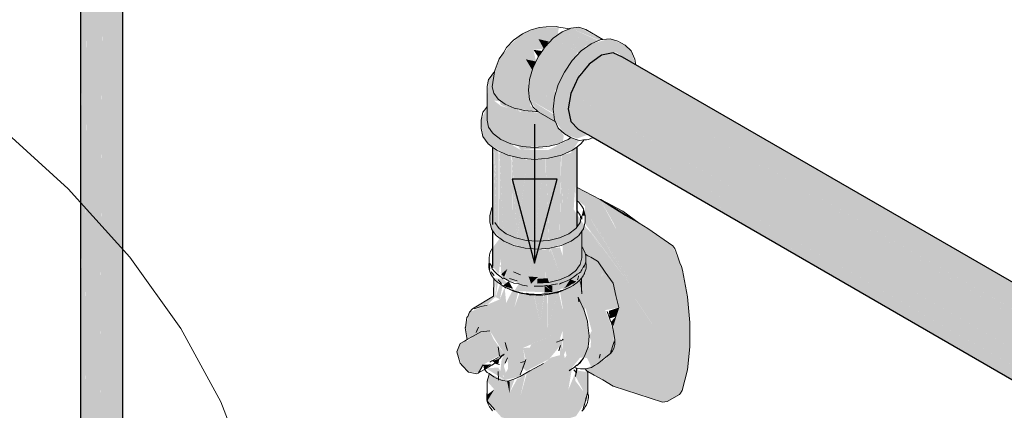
# Model space of a CAD drawing. Header units: millimetres. Extents: x 567 to 934, y -1 to 364.
# Tile 545 of 656: x 741.22 to 742.639, y 68.499 to 69.062. Entities that reach past the tile are written whole.
import ezdxf

# ---------------------------------------------------------------- set-up
doc = ezdxf.new("R2010")
doc.units = ezdxf.units.MM
doc.header["$MEASUREMENT"] = 0
doc.linetypes.add('NULL', pattern=[0])
for name, color, linetype, lineweight in [('AF-Condutos', 140, 'Continuous', 25), ('AF-Conexões', 152, 'Continuous', 18), ('AF-Registro', 253, 'Continuous', 18), ('AF-Sentido conduto', 140, 'Continuous', 30), ('ARQ-ESQUAD', 7, 'Continuous', 25), ('Textos', 7, 'Continuous', 9)]:
    doc.layers.add(name, color=color, linetype=linetype, lineweight=lineweight)
doc.styles.add('Arial', font='arial.ttf')

msp = doc.modelspace()

# ---------------------------------------------------------------- hatches: boundary and pattern name
at = {"layer": 'AF-Condutos', "linetype": 'Continuous'}
for points in [[(741.3575, 68.0229), (741.3655, 68.0287), (741.3655, 70.2767)], [(741.3688, 70.2838), (741.3655, 68.0287), (741.3688, 68.0358)], [(741.308, 68.0339), (741.3216, 68.0219), (741.3216, 70.2699), (741.3127, 68.0566), (741.3126, 70.275)], [(741.308, 70.2714), (741.308, 68.0339), (741.3125, 70.2692)], [(741.3126, 70.2678), (741.3127, 68.0566), (741.3215, 70.2654)], [(741.3216, 68.0219), (741.3334, 68.0192), (741.3334, 70.2672)], [(741.3216, 70.2645), (741.3216, 68.0219), (741.3334, 70.2628)], [(741.3334, 68.0192), (741.3462, 68.0196), (741.3462, 70.2676)], [(741.3461, 70.2626), (741.3334, 70.2636), (741.3334, 68.0192)], [(741.3462, 68.0196), (741.3575, 68.0229), (741.3575, 70.2709)], [(741.3462, 70.2637), (741.3462, 68.0196), (741.3575, 70.2646)], [(741.3655, 70.2679), (741.3575, 70.266), (741.3575, 68.0229)], [(741.3655, 68.0287), (741.3688, 70.2709), (741.3655, 70.2695)], [(742.1079, 68.9971), (742.0759, 69.0141), (742.0588, 69.0106), (742.0409, 68.9981), (742.0253, 68.9787), (742.0147, 68.9558), (742.0824, 68.9158), (743.8183, 67.9145), (742.1193, 68.9229), (743.8289, 67.9374), (742.126, 68.9476), (743.8445, 67.9568), (742.1437, 68.9605), (743.8624, 67.9693), (742.1082, 68.9952), (743.8632, 67.9822)], [(742.0893, 69.0079), (743.8632, 67.9822), (743.8647, 67.9829)], [(742.1082, 68.9952), (742.1543, 68.9682), (743.8632, 67.9822)], [(743.8501, 67.9764), (742.1437, 68.9605), (743.8343, 67.9628)], [(743.8619, 67.9829), (742.1543, 68.9682), (743.85, 67.9766)], [(742.0147, 68.9151), (743.8183, 67.8738), (742.0667, 68.9006), (743.8146, 67.892), (742.0147, 68.9558), (742.011, 68.9333)], [(743.835, 67.9622), (742.126, 68.9476), (743.8212, 67.942)], [(742.0147, 68.9151), (743.8043, 67.8773), (743.8037, 67.8822)], [(742.0253, 68.9044), (743.8043, 67.8773), (743.8043, 67.8773), (742.0147, 68.9151)], [(743.8038, 67.8983), (743.8101, 67.9192), (742.0824, 68.9158)], [(742.1193, 68.9229), (743.8098, 67.9195), (743.8211, 67.9419)], [(743.803, 67.8827), (743.8046, 67.8977), (742.0667, 68.9006)], [(742.0234, 68.7633), (742.0236, 68.8787), (742.0179, 68.8744), (742.017, 68.8892), (742.006, 68.7492), (742.0167, 68.7572), (742.021, 68.8215)], [(741.902, 68.7742), (741.9046, 68.7585), (741.9066, 68.7984), (741.9024, 68.8779)], [(741.9066, 68.7984), (741.9079, 68.8225), (741.903, 68.8775)], [(741.9079, 68.8225), (741.9104, 68.8719), (741.9037, 68.8769)], [(741.9052, 68.7698), (741.9108, 68.7484), (741.9104, 68.8727)], [(741.9174, 68.7566), (741.9281, 68.8649), (741.9118, 68.8721)], [(741.902, 68.7333), (741.902, 68.7069), (741.9106, 68.6956), (741.9136, 68.7184), (741.9143, 68.6923), (741.9278, 68.6852), (741.9529, 68.6809), (741.9529, 68.7317), (741.9308, 68.737), (741.9291, 68.8633), (741.9281, 68.8657), (741.9174, 68.7566), (741.9118, 68.8696), (741.9111, 68.7615), (741.9125, 68.7471)], [(741.9357, 68.7351), (741.9372, 68.7465), (741.9297, 68.8632), (741.9306, 68.7494)], [(741.9372, 68.747), (741.9516, 68.8601), (741.9298, 68.8653)], [(741.9529, 68.7323), (741.9529, 68.8615), (741.9518, 68.8615), (741.9373, 68.747)], [(741.9529, 68.678), (741.9771, 68.8618), (741.953, 68.86)], [(741.9783, 68.7417), (741.9783, 68.8619), (741.9771, 68.8618), (741.9615, 68.743)], [(741.9783, 68.7435), (741.9829, 68.7438), (741.9787, 68.8613)], [(741.9787, 68.8613), (741.9831, 68.7439), (741.9859, 68.7445), (741.9997, 68.8664)], [(741.9997, 68.8664), (741.9859, 68.7445), (741.9939, 68.7465), (742.0004, 68.8665)], [(742.0004, 68.8665), (741.9939, 68.7465), (741.9985, 68.7476)], [(742.0008, 68.8666), (741.9986, 68.7476), (742.001, 68.7487)], [(742.0056, 68.7507), (742.0121, 68.8261), (742.0014, 68.8668), (742.001, 68.8318)], [(742.0121, 68.8261), (742.0155, 68.8702), (742.0014, 68.8668)], [(742.001, 68.8318), (742.001, 68.7487), (742.005, 68.7504)], [(742.0218, 68.761), (742.0201, 68.7917), (742.019, 68.7589)], [(741.97, 68.6823), (741.9783, 68.6791), (741.9783, 68.7304), (741.96, 68.7318), (741.9534, 68.6811)], [(741.9787, 68.683), (741.9845, 68.7327), (741.9795, 68.7323)], [(741.9985, 68.687), (741.9911, 68.6943), (741.9841, 68.7292), (741.9789, 68.683)]]:
    msp.add_hatch(color=151, dxfattribs=at).paths.add_polyline_path(points)
at = {"layer": 'AF-Conexões', "linetype": 'Continuous'}
for points in [[(741.9048, 68.9875), (741.9014, 68.9653), (741.91, 68.9475), (741.9329, 68.9346), (741.9641, 68.9297), (741.9561, 68.9386), (741.9589, 68.9687), (741.9523, 68.9698), (741.9591, 68.9894), (741.9498, 69.0048), (741.9645, 69.0017), (741.9608, 69.0185), (741.9758, 69.0201), (741.968, 69.034), (741.9828, 69.0305), (741.9959, 69.0401), (741.9973, 69.051), (741.9688, 69.0508), (741.9449, 69.0416), (741.927, 69.0253), (741.9114, 69.0054)], [(742.0279, 69.015), (742.002, 69.0445), (741.9894, 69.0353), (742.0267, 69.0138)], [(742.0145, 69.0498), (742.002, 69.0445), (742.0474, 69.0288), (742.0545, 69.0318)], [(742.0368, 69.0244), (742.002, 69.0445), (742.0276, 69.0154)], [(742.0464, 69.0291), (742.002, 69.0445), (742.0369, 69.0243)], [(742.0573, 69.033), (742.0262, 69.051), (742.0145, 69.0498), (742.0555, 69.0322)], [(742.059, 69.0337), (742.0262, 69.051), (742.057, 69.0332)], [(742.061, 69.0336), (742.0363, 69.0479), (742.0262, 69.051)], [(742.0164, 69.0027), (741.9894, 69.0353), (741.9677, 69.0083), (742.0053, 68.9865)], [(741.9829, 69.0305), (741.968, 69.034), (741.9755, 69.0206)], [(742.1079, 68.9971), (742.1015, 69.0171), (742.0928, 69.0251), (742.0712, 69.0346), (742.0439, 69.0273), (742.0298, 69.017), (742.0166, 69.0031), (742.0053, 68.9865), (741.9966, 68.9685), (741.9912, 68.9502), (741.9893, 68.9328), (741.9912, 68.9175), (742.0053, 68.8975), (742.0236, 68.8907), (742.0393, 68.8963), (742.016, 68.9138), (742.007, 68.9625), (742.0124, 68.9507), (742.0284, 68.9855), (742.0573, 69.0103), (742.08, 69.0149)], [(742.0247, 69.0149), (741.9894, 69.0353), (742.0163, 69.0028)], [(741.9677, 69.0083), (741.9735, 69.0168), (741.9608, 69.0185)], [(741.9588, 68.9899), (741.9645, 69.0017), (741.9498, 69.0048)], [(742.0053, 68.9865), (741.9677, 69.0083), (741.96, 68.9922), (741.9976, 68.9705)], [(741.9031, 68.9855), (741.8962, 68.9759), (741.9031, 68.9459)], [(741.993, 68.9562), (741.96, 68.9922), (741.9551, 68.9759), (741.9924, 68.9544)], [(741.9915, 68.9578), (741.9976, 68.9705), (741.96, 68.9922)], [(741.8939, 68.9358), (741.8853, 68.9173), (741.8879, 68.8937), (741.8956, 68.883), (741.9239, 68.8667), (741.9425, 68.8622), (741.9625, 68.8607), (741.9824, 68.8622), (742.001, 68.8667), (742.017, 68.8738), (742.0268, 68.888), (742.0158, 68.8914), (741.9824, 68.8742), (741.9425, 68.8742), (741.9247, 68.8845), (741.9447, 68.879), (741.9802, 68.879), (742.0031, 68.8858), (742.0046, 68.8949), (741.9924, 68.9148), (741.9717, 68.9268), (741.9409, 68.9327), (741.9435, 68.9291), (741.914, 68.9377), (741.9036, 68.9455), (741.9125, 68.9442), (741.8962, 68.9759)], [(741.9902, 68.9413), (741.9551, 68.9759), (741.9535, 68.9605), (741.99, 68.9394)], [(741.9889, 68.9426), (741.9924, 68.9544), (741.9551, 68.9759)], [(741.989, 68.9297), (741.99, 68.9394), (741.9535, 68.9605)], [(741.9898, 68.929), (741.9535, 68.9605), (741.9551, 68.9469), (741.9901, 68.9268)], [(742.007, 68.9625), (742.0114, 68.9359), (742.0135, 68.9483)], [(741.9121, 68.946), (741.9136, 68.9392), (741.9313, 68.9319), (741.9426, 68.9304)], [(741.9924, 68.9149), (741.9902, 68.9253), (741.9551, 68.9469), (741.9669, 68.9298)], [(741.9379, 68.8807), (741.9425, 68.8742), (741.9804, 68.8763)]]:
    msp.add_hatch(color=161, dxfattribs=at).paths.add_polyline_path(points)
at = {"layer": 'AF-Registro', "linetype": 'Continuous'}
for points in [[(742.0568, 68.803), (742.0236, 68.8201), (742.0236, 68.8025), (742.0352, 68.7931), (742.0347, 68.7685), (742.104, 68.6747), (742.0431, 68.7749), (742.1268, 68.6587), (742.0814, 68.7576)], [(742.0654, 68.5734), (742.1679, 68.5691), (742.0029, 68.8117), (742.0031, 68.5761), (742.0611, 68.7012), (742.0667, 68.6681), (742.0747, 68.6852), (742.0839, 68.6475), (742.0755, 68.6217), (742.0777, 68.6027)], [(742.0757, 68.5341), (742.1467, 68.5106), (742.1537, 68.5116), (742.1711, 68.5217), (742.1753, 68.5274), (742.1826, 68.5575), (742.1862, 68.5904), (742.1863, 68.6257), (742.1829, 68.6628), (742.1758, 68.7012), (742.1615, 68.7359), (742.1256, 68.761), (742.0933, 68.7797), (742.0568, 68.803), (742.0758, 68.7696), (742.1679, 68.5691)], [(742.1132, 68.7687), (742.0896, 68.7862), (742.0581, 68.8029)], [(741.9004, 68.7896), (741.898, 68.7794), (741.9004, 68.7606), (741.9181, 68.7429), (741.9489, 68.7326), (741.9844, 68.7326), (742.0151, 68.7429), (742.0131, 68.7493), (742.0236, 68.7493), (742.0305, 68.77), (742.0117, 68.7534), (741.9831, 68.7439), (741.9501, 68.7439), (741.9216, 68.7534), (741.9051, 68.7699)], [(742.0303, 68.7794), (742.0352, 68.7794), (742.0329, 68.7896)], [(742.0399, 68.7608), (742.1679, 68.5691), (742.147, 68.6148), (742.0432, 68.7751), (742.104, 68.6747)], [(742.0432, 68.775), (742.147, 68.6148), (742.0495, 68.7664)], [(742.0352, 68.7642), (742.1679, 68.5691), (742.044, 68.7545)], [(742.147, 68.6148), (742.1268, 68.6587), (742.0493, 68.7668)], [(742.0281, 68.7093), (742.0281, 68.7527), (742.0151, 68.7429), (742.0117, 68.7157), (742.0171, 68.7065), (742.0117, 68.6928)], [(741.9831, 68.6833), (741.9831, 68.6924), (741.9686, 68.7314)], [(741.9831, 68.6924), (741.9831, 68.73), (741.9689, 68.7315)], [(741.9831, 68.6833), (741.9985, 68.687), (741.985, 68.7327)], [(741.9985, 68.687), (741.9985, 68.6976), (741.985, 68.7328)], [(741.9985, 68.6976), (741.9985, 68.7337), (741.9854, 68.7329)], [(742.0117, 68.6928), (741.9985, 68.736), (741.9985, 68.687)], [(742.0117, 68.6928), (742.0117, 68.7067), (742.0025, 68.7373)], [(742.0031, 68.7371), (742.0117, 68.7084), (742.0117, 68.7378)], [(742.0045, 68.6896), (741.959, 68.6815), (741.9543, 68.6896), (741.9372, 68.6855), (741.9261, 68.6888), (741.9387, 68.6939), (741.9185, 68.691), (741.9042, 68.7073), (741.9215, 68.7053), (741.902, 68.7118), (741.9003, 68.706), (741.9397, 68.6812), (741.9335, 68.6717), (741.917, 68.6884), (741.9036, 68.6894), (741.9342, 68.6709), (741.9909, 68.6687), (742.03, 68.6897), (741.9878, 68.6799), (741.9878, 68.6705), (741.9768, 68.6782), (742.0029, 68.6834), (742.0331, 68.7062)], [(741.9231, 68.7028), (741.9146, 68.6954), (741.9185, 68.691)], [(742.0532, 68.7139), (742.0395, 68.7023), (742.0301, 68.6809), (742.0643, 68.6981)], [(741.884, 68.6483), (741.9063, 68.6622), (741.9041, 68.6886), (741.9034, 68.6634), (741.873, 68.6452)], [(741.932, 68.6988), (741.9185, 68.691), (741.9421, 68.6943)], [(741.942, 68.6726), (741.9884, 68.6678), (742.0091, 68.6965)], [(741.9573, 68.6814), (741.9666, 68.6906), (741.954, 68.6915)], [(741.9666, 68.6885), (741.9666, 68.6821), (741.9831, 68.6833), (741.9813, 68.6894)], [(742.0139, 68.6879), (742.0062, 68.6759), (742.0216, 68.6848)], [(742.0304, 68.6667), (742.0643, 68.6981), (742.0294, 68.6794)], [(742.0327, 68.6675), (742.0755, 68.6823), (742.0643, 68.6981)], [(742.0399, 68.5169), (742.021, 68.5417), (742.0216, 68.5542), (742.0112, 68.529), (742.0142, 68.5577), (742.0394, 68.5892), (742.0412, 68.6064), (742.0386, 68.6277), (742.0252, 68.6623), (742.0252, 68.6846), (742.0211, 68.6618), (742.0134, 68.6766), (742.0101, 68.675), (742.0095, 68.6495), (742.0029, 68.6714), (742.0046, 68.6363), (741.9972, 68.6694), (741.9956, 68.6684), (741.981, 68.6162), (741.981, 68.6661), (741.9762, 68.6654), (741.9704, 68.6239), (741.9616, 68.6651), (741.9486, 68.6667), (741.9459, 68.6394), (741.9409, 68.6683), (741.9332, 68.647), (741.9305, 68.6714), (741.9215, 68.6538), (741.9193, 68.6759), (741.9124, 68.659), (741.8687, 68.6405), (741.8627, 68.6184), (741.8655, 68.6011), (741.898, 68.6137), (741.9187, 68.58), (741.9149, 68.5717), (741.9124, 68.5499), (741.9225, 68.5483), (741.9181, 68.5628), (741.9235, 68.5747), (741.9243, 68.5592), (741.9174, 68.547), (741.9101, 68.5608), (741.8925, 68.5594), (741.9194, 68.5427), (741.9417, 68.548), (741.9489, 68.5694), (741.9457, 68.5889), (741.9897, 68.6081), (741.9981, 68.6), (742.0038, 68.6164), (742.0036, 68.6008), (742.0085, 68.578), (742.006, 68.5744), (742.0016, 68.5914), (742.0024, 68.6004), (741.9897, 68.6081), (741.9498, 68.5721), (741.9997, 68.5925), (741.9989, 68.5785), (741.9865, 68.5753), (741.9751, 68.5166), (741.9751, 68.5667), (741.9514, 68.5534), (741.942, 68.5196), (741.9387, 68.5467), (741.9263, 68.5242), (741.9227, 68.5413), (741.8971, 68.5519), (741.8941, 68.5409), (741.9044, 68.5292), (741.8941, 68.5123), (741.9147, 68.489), (741.9732, 68.476), (742.022, 68.4905)], [(741.906, 68.6861), (741.9063, 68.6622), (741.9096, 68.6831)], [(741.9063, 68.6622), (741.9124, 68.659), (741.9126, 68.6811)], [(741.9126, 68.681), (741.9124, 68.659), (741.9162, 68.6785)], [(741.917, 68.6789), (741.9308, 68.6749), (741.9252, 68.6851)], [(741.9771, 68.6783), (741.9771, 68.6695), (741.9878, 68.6705)], [(741.9878, 68.6786), (741.9788, 68.6783), (741.9878, 68.6705)], [(742.0095, 68.6495), (742.0062, 68.6731), (742.0029, 68.6714)], [(742.0095, 68.6746), (742.0062, 68.6731), (742.0095, 68.6495)], [(742.0744, 68.584), (742.0767, 68.5883), (742.076, 68.6127), (742.0644, 68.6435), (742.0797, 68.6647), (742.0755, 68.6823), (742.0304, 68.6667), (742.0448, 68.6136), (742.0412, 68.6064), (742.05, 68.581), (742.0386, 68.5846), (742.0353, 68.5797), (742.0446, 68.5609)], [(741.8846, 68.6486), (741.8959, 68.6526), (741.9034, 68.6604)], [(741.9305, 68.6712), (741.9332, 68.647), (741.9357, 68.6691)], [(741.9357, 68.6695), (741.9332, 68.647), (741.9387, 68.6686)], [(741.941, 68.6678), (741.9459, 68.6394), (741.9486, 68.6665)], [(741.9665, 68.6647), (741.9619, 68.6653), (741.9704, 68.6239)], [(741.9704, 68.6239), (741.9757, 68.6634), (741.9665, 68.6649)], [(741.9955, 68.6683), (741.9817, 68.6662), (741.981, 68.6162)], [(742.0026, 68.6713), (741.9991, 68.67), (742.0046, 68.6363)], [(742.084, 68.6471), (742.0797, 68.6647), (742.0644, 68.6435)], [(742.0797, 68.6344), (742.084, 68.6471), (742.0694, 68.6424), (742.0707, 68.6315)], [(742.0744, 68.6212), (742.0797, 68.6344), (742.0725, 68.6265)], [(741.8849, 68.6123), (741.8657, 68.599), (741.9031, 68.6018)], [(741.8849, 68.6123), (741.9031, 68.6018), (741.898, 68.6137)], [(741.9897, 68.6081), (741.9574, 68.5939), (741.9556, 68.5894)], [(741.9556, 68.5894), (741.9699, 68.5902), (741.9897, 68.6081)], [(741.8589, 68.5627), (741.8664, 68.5549), (741.8802, 68.5529), (741.8885, 68.5647), (741.8794, 68.5882), (741.8612, 68.5987), (741.8553, 68.5955), (741.8504, 68.5834)], [(741.9031, 68.5655), (741.9187, 68.58), (741.9031, 68.6018), (741.8612, 68.5987), (741.8794, 68.5882), (741.8885, 68.5647), (741.9099, 68.5773)], [(741.9833, 68.5729), (741.9997, 68.5925), (741.951, 68.5726), (741.9457, 68.5601), (741.9503, 68.5556)], [(741.9699, 68.5902), (741.9457, 68.5889), (741.9471, 68.5832)], [(741.9498, 68.5721), (741.9699, 68.5902), (741.9471, 68.5832)], [(742.0158, 68.5755), (742.0415, 68.5744), (742.0514, 68.5942)], [(742.0426, 68.5833), (742.05, 68.581), (742.0437, 68.5992)], [(741.9751, 68.5166), (741.9865, 68.5753), (741.9751, 68.5667)], [(741.9001, 68.5653), (741.8885, 68.5647), (741.8896, 68.5583)], [(741.91, 68.5654), (741.9116, 68.5734), (741.9008, 68.5702)], [(742.0351, 68.5587), (742.0757, 68.5341), (742.1679, 68.5691), (742.0664, 68.5734)], [(741.939, 68.5441), (741.942, 68.5196), (741.9493, 68.5513)], [(742.0112, 68.529), (742.0161, 68.5588), (742.0142, 68.5575)], [(742.0391, 68.5252), (742.0392, 68.5541), (742.0227, 68.5566), (742.0216, 68.5476), (742.0321, 68.5283), (742.0321, 68.4997)], [(741.9228, 68.5409), (741.9263, 68.5242), (741.9263, 68.5409)], [(741.9263, 68.5413), (741.9263, 68.5242), (741.9338, 68.5444)], [(741.8941, 68.5215), (741.8941, 68.5123), (741.9044, 68.5292)]]:
    msp.add_hatch(color=254, dxfattribs=at).paths.add_polyline_path(points)

# ---------------------------------------------------------------- linework, layer by layer
at = {"layer": 'AF-Condutos'}
for p, q in [((741.3688, 68.0563), (741.3688, 70.2838)), ((741.308, 70.2714), (741.308, 68.0339)), ((742.0759, 69.0141), (742.0588, 69.0106)), ((742.0893, 69.0079), (742.0759, 69.0141)), ((742.0588, 69.0106), (742.0409, 68.9981)), ((743.8647, 67.9829), (742.0893, 69.0079)), ((742.0409, 68.9981), (742.0253, 68.9787)), ((742.0253, 68.9787), (742.0147, 68.9558)), ((742.0147, 68.9558), (742.011, 68.9333)), ((742.011, 68.9333), (742.0147, 68.9151)), ((742.0147, 68.9151), (742.0253, 68.9044)), ((742.0253, 68.9044), (742.0286, 68.9025)), ((742.0286, 68.9025), (742.039, 68.8965)), ((742.039, 68.8965), (742.0467, 68.892)), ((742.0467, 68.892), (743.8043, 67.8773)), ((741.902, 68.8782), (741.902, 68.7967)), ((742.0236, 68.8201), (742.0236, 68.8787)), ((742.0236, 68.801), (742.0236, 68.8201)), ((742.0236, 68.7867), (742.0236, 68.801)), ((741.902, 68.7967), (741.902, 68.7919)), ((741.902, 68.7919), (741.902, 68.7836)), ((742.0236, 68.7636), (742.0236, 68.7867)), ((741.902, 68.7836), (741.902, 68.7742)), ((741.902, 68.7742), (741.902, 68.7668)), ((741.902, 68.7584), (741.902, 68.7333)), ((741.902, 68.7333), (741.902, 68.7332)), ((741.902, 68.7332), (741.902, 68.7069))]:
    msp.add_line(p, q, dxfattribs=at)
at = {"layer": 'AF-Conexões'}
for p, q in [((741.9562, 69.0467), (741.9449, 69.0416)), ((741.9688, 69.0508), (741.9562, 69.0467)), ((741.979, 69.0518), (741.9688, 69.0508)), ((741.9935, 69.0522), (741.979, 69.0518)), ((742.002, 69.0445), (741.9894, 69.0353)), ((741.9973, 69.051), (741.9935, 69.0522)), ((742.0127, 69.049), (741.9973, 69.051)), ((742.0127, 69.049), (742.002, 69.0445)), ((742.013, 69.0492), (742.0127, 69.049)), ((742.0145, 69.0498), (742.013, 69.0492)), ((742.0262, 69.051), (742.0145, 69.0498)), ((742.0363, 69.0479), (742.0262, 69.051)), ((742.061, 69.0336), (742.0363, 69.0479)), ((741.932, 69.0324), (741.9219, 69.0218)), ((741.9449, 69.0416), (741.932, 69.0324)), ((741.9894, 69.0353), (741.9777, 69.023)), ((742.058, 69.0333), (742.0439, 69.0273)), ((742.061, 69.0336), (742.058, 69.0333)), ((742.0712, 69.0346), (742.061, 69.0336)), ((742.0825, 69.0311), (742.0712, 69.0346)), ((742.0928, 69.0251), (742.0825, 69.0311)), ((741.9174, 69.014), (741.9114, 69.0054)), ((741.9219, 69.0218), (741.9174, 69.014)), ((741.9777, 69.023), (741.9677, 69.0083)), ((742.0298, 69.017), (742.0166, 69.0031)), ((742.0439, 69.0273), (742.0298, 69.017)), ((742.1015, 69.0171), (742.0928, 69.0251)), ((742.107, 69.005), (742.1015, 69.0171)), ((741.9114, 69.0054), (741.9057, 68.99)), ((741.9677, 69.0083), (741.96, 68.9922)), ((742.0166, 69.0031), (742.0053, 68.9865)), ((742.1077, 68.9994), (742.107, 69.005)), ((742.1079, 68.9971), (742.1077, 68.9994)), ((741.9031, 68.9855), (741.8982, 68.9786)), ((741.9046, 68.9866), (741.9014, 68.9653)), ((741.9044, 68.9864), (741.9031, 68.9855)), ((741.9046, 68.9866), (741.9044, 68.9864)), ((741.9048, 68.9875), (741.9046, 68.9866)), ((741.9057, 68.99), (741.9048, 68.9875)), ((741.96, 68.9922), (741.9551, 68.9759)), ((742.0053, 68.9865), (741.9966, 68.9685)), ((741.8962, 68.9759), (741.8939, 68.9657)), ((741.8982, 68.9786), (741.8962, 68.9759)), ((741.9551, 68.9759), (741.9535, 68.9605)), ((741.8939, 68.9657), (741.8939, 68.9548)), ((741.9014, 68.9653), (741.9037, 68.9561)), ((741.9535, 68.9605), (741.9551, 68.9469)), ((741.9966, 68.9685), (741.9912, 68.9502)), ((741.8939, 68.9548), (741.8939, 68.9371)), ((741.9037, 68.9561), (741.91, 68.9475)), ((741.91, 68.9475), (741.92, 68.9402)), ((741.9551, 68.9469), (741.96, 68.9362)), ((741.9912, 68.9502), (741.9893, 68.9328)), ((741.8879, 68.9288), (741.8853, 68.9173)), ((741.8905, 68.9323), (741.8879, 68.9288)), ((741.8939, 68.9371), (741.8905, 68.9323)), ((741.8939, 68.9371), (741.8939, 68.9173)), ((741.92, 68.9402), (741.9329, 68.9346)), ((741.9329, 68.9346), (741.9404, 68.9328)), ((741.9404, 68.9328), (741.9478, 68.9311)), ((741.9478, 68.9311), (741.9641, 68.9297)), ((741.96, 68.9362), (741.9669, 68.9298)), ((741.9641, 68.9297), (741.9664, 68.9298)), ((741.9664, 68.9298), (741.9669, 68.9298)), ((741.9669, 68.9298), (741.9677, 68.9291)), ((741.9677, 68.9291), (741.9924, 68.9148)), ((741.9893, 68.9328), (741.9912, 68.9175)), ((741.8853, 68.9173), (741.8853, 68.9053)), ((741.8939, 68.9173), (741.8962, 68.907)), ((741.9912, 68.9175), (741.9924, 68.9148)), ((741.9924, 68.9148), (741.9966, 68.9055)), ((741.8853, 68.9053), (741.8879, 68.8937)), ((741.8962, 68.907), (741.902, 68.899)), ((741.9966, 68.9055), (742.0053, 68.8975)), ((741.8879, 68.8937), (741.8956, 68.883)), ((741.902, 68.899), (741.9031, 68.8975)), ((741.9031, 68.8975), (741.914, 68.8893)), ((741.914, 68.8893), (741.9282, 68.883)), ((742.0031, 68.8858), (742.0051, 68.8867)), ((742.0051, 68.8867), (742.0107, 68.8892)), ((742.0053, 68.8975), (742.0147, 68.892)), ((742.0107, 68.8892), (742.011, 68.8893)), ((742.011, 68.8893), (742.0127, 68.8906)), ((742.0127, 68.8906), (742.0147, 68.892)), ((742.0147, 68.892), (742.0157, 68.8915)), ((742.0157, 68.8915), (742.0236, 68.889)), ((742.0236, 68.889), (742.027, 68.888)), ((742.027, 68.888), (742.0333, 68.8886)), ((742.0293, 68.883), (742.0318, 68.8865)), ((742.0318, 68.8865), (742.0333, 68.8886)), ((742.0333, 68.8886), (742.0372, 68.889)), ((742.0372, 68.889), (742.0401, 68.8893)), ((742.0401, 68.8893), (742.0467, 68.892)), ((741.8956, 68.883), (741.902, 68.8782)), ((741.902, 68.8782), (741.9079, 68.8738)), ((741.9079, 68.8738), (741.9239, 68.8667)), ((741.9282, 68.883), (741.9447, 68.879)), ((741.9447, 68.879), (741.9625, 68.8777)), ((741.9625, 68.8777), (741.9802, 68.879)), ((741.9802, 68.879), (741.9837, 68.8798)), ((741.9837, 68.8798), (741.9853, 68.8802)), ((741.9853, 68.8802), (741.9954, 68.8827)), ((741.9954, 68.8827), (741.9968, 68.883)), ((741.9968, 68.883), (742.0031, 68.8858)), ((742.001, 68.8667), (742.017, 68.8738)), ((742.017, 68.8738), (742.0236, 68.8787)), ((742.0236, 68.8787), (742.0293, 68.883)), ((741.9239, 68.8667), (741.9425, 68.8622)), ((741.9425, 68.8622), (741.9625, 68.8607)), ((741.9625, 68.8607), (741.9824, 68.8622)), ((741.9824, 68.8622), (742.001, 68.8667))]:
    msp.add_line(p, q, dxfattribs=at)
at = {"layer": 'AF-Registro'}
for p, q in [((742.0568, 68.803), (742.0236, 68.8201)), ((742.026, 68.7992), (742.0236, 68.801)), ((742.0933, 68.7797), (742.0568, 68.803)), ((742.0581, 68.8029), (742.1132, 68.7687)), ((742.0896, 68.7862), (742.0581, 68.8029)), ((741.9004, 68.7896), (741.898, 68.7794)), ((741.902, 68.7919), (741.9004, 68.7896)), ((742.0236, 68.7867), (742.0281, 68.7804)), ((742.0303, 68.7932), (742.026, 68.7992)), ((742.0329, 68.7896), (742.0303, 68.7932)), ((742.0352, 68.7794), (742.0329, 68.7896)), ((741.898, 68.7794), (741.898, 68.7709)), ((742.0281, 68.7804), (742.0293, 68.7751)), ((742.0293, 68.7751), (742.0281, 68.7699)), ((742.0303, 68.7794), (742.0293, 68.7751)), ((742.0303, 68.7746), (742.0303, 68.7794)), ((742.0352, 68.7709), (742.0352, 68.7794)), ((742.1132, 68.7687), (742.0896, 68.7862)), ((742.1132, 68.7687), (742.0933, 68.7797)), ((741.898, 68.7709), (741.9004, 68.7606)), ((741.9004, 68.7606), (741.902, 68.7584)), ((741.902, 68.7584), (741.9072, 68.7511)), ((741.9115, 68.761), (741.9051, 68.7699)), ((741.9216, 68.7534), (741.9115, 68.761)), ((742.0218, 68.761), (742.0117, 68.7534)), ((742.0236, 68.7636), (742.0218, 68.761)), ((742.0281, 68.7699), (742.0236, 68.7636)), ((742.0303, 68.7571), (742.0329, 68.7606)), ((742.0329, 68.7606), (742.0352, 68.7709)), ((742.1256, 68.761), (742.1132, 68.7687)), ((742.1615, 68.7359), (742.1256, 68.761)), ((741.9072, 68.7511), (741.9181, 68.7429)), ((741.9348, 68.7476), (741.9216, 68.7534)), ((741.9501, 68.7439), (741.9348, 68.7476)), ((741.9666, 68.7426), (741.9501, 68.7439)), ((741.9831, 68.7439), (741.9666, 68.7426)), ((741.9985, 68.7476), (741.9831, 68.7439)), ((742.0117, 68.7534), (741.9985, 68.7476)), ((742.0151, 68.7429), (742.0236, 68.7493)), ((742.0236, 68.7493), (742.026, 68.7511)), ((742.026, 68.7511), (742.0303, 68.7571)), ((742.0303, 68.7353), (742.0303, 68.7571)), ((741.9002, 68.7304), (741.8984, 68.7269)), ((741.902, 68.7332), (741.9002, 68.7304)), ((741.9181, 68.7429), (741.9323, 68.7366)), ((741.9323, 68.7366), (741.9489, 68.7326)), ((741.9489, 68.7326), (741.9666, 68.7313)), ((741.9666, 68.7313), (741.9844, 68.7326)), ((741.9844, 68.7326), (742.0009, 68.7366)), ((742.0009, 68.7366), (742.0151, 68.7429)), ((742.0303, 68.7345), (742.0303, 68.7353)), ((742.0303, 68.7271), (742.0303, 68.7345)), ((742.0318, 68.7326), (742.0303, 68.7345)), ((742.0329, 68.7306), (742.0318, 68.7326)), ((742.0353, 68.7256), (742.0329, 68.7306)), ((742.1645, 68.7324), (742.1615, 68.7359)), ((742.1686, 68.7216), (742.1645, 68.7324)), ((741.897, 68.7182), (741.8968, 68.7144)), ((741.8972, 68.7229), (741.897, 68.7182)), ((741.8984, 68.7269), (741.8972, 68.7229)), ((742.0281, 68.7093), (742.0303, 68.7188)), ((742.0303, 68.7188), (742.0303, 68.7271)), ((742.0359, 68.7238), (742.0353, 68.7256)), ((742.036, 68.7234), (742.0359, 68.7238)), ((742.0367, 68.7234), (742.0359, 68.7238)), ((742.0359, 68.7238), (742.0359, 68.7238)), ((742.0365, 68.721), (742.036, 68.7234)), ((742.0361, 68.7136), (742.0363, 68.7183)), ((742.0363, 68.7183), (742.0365, 68.721)), ((742.0378, 68.7227), (742.0367, 68.7234)), ((742.0394, 68.7218), (742.0378, 68.7227)), ((742.0413, 68.7207), (742.0394, 68.7218)), ((742.0433, 68.7196), (742.0413, 68.7207)), ((742.0532, 68.7139), (742.0433, 68.7196)), ((742.1716, 68.7118), (742.1686, 68.7216)), ((741.8967, 68.7104), (741.8965, 68.7079)), ((741.8965, 68.7079), (741.8965, 68.7055)), ((741.8965, 68.7055), (741.897, 68.7021)), ((741.8969, 68.7117), (741.8967, 68.7104)), ((741.8968, 68.7144), (741.897, 68.713)), ((741.897, 68.7124), (741.8969, 68.7117)), ((741.897, 68.713), (741.897, 68.7124)), ((741.897, 68.7124), (741.8972, 68.7107)), ((741.897, 68.7021), (741.8972, 68.7013)), ((741.8972, 68.7107), (741.8972, 68.7013)), ((741.8972, 68.7013), (741.8981, 68.7044)), ((741.9022, 68.7051), (741.898, 68.7104)), ((741.898, 68.7104), (741.9003, 68.706)), ((741.9003, 68.706), (741.9015, 68.7029)), ((741.9015, 68.7029), (741.9045, 68.6991)), ((742.0218, 68.7005), (742.0236, 68.703)), ((742.0236, 68.703), (742.0243, 68.7039)), ((742.0243, 68.7039), (742.0281, 68.7093)), ((742.0303, 68.7013), (742.0331, 68.7062)), ((742.0331, 68.7062), (742.0343, 68.7078)), ((742.0335, 68.7047), (742.0343, 68.7078)), ((742.0343, 68.7078), (742.0335, 68.7047)), ((742.0343, 68.7078), (742.0349, 68.7086)), ((742.0343, 68.7078), (742.0343, 68.7078)), ((742.0349, 68.7086), (742.0361, 68.7131)), ((742.0355, 68.6994), (742.0362, 68.7018)), ((742.0361, 68.7131), (742.0361, 68.7136)), ((742.0361, 68.7133), (742.0361, 68.7136)), ((742.0363, 68.712), (742.0361, 68.7133)), ((742.0362, 68.7018), (742.0366, 68.7038)), ((742.0368, 68.7088), (742.0363, 68.712)), ((742.0366, 68.7038), (742.0368, 68.7065)), ((742.0368, 68.7065), (742.0368, 68.7088)), ((742.0539, 68.7129), (742.0532, 68.7139)), ((742.0643, 68.6981), (742.0539, 68.7129)), ((742.1742, 68.7065), (742.1716, 68.7118)), ((742.1758, 68.7012), (742.1742, 68.7065)), ((741.8972, 68.7013), (741.8978, 68.6992)), ((741.8978, 68.6992), (741.8991, 68.696)), ((741.8991, 68.696), (741.9002, 68.694)), ((741.9022, 68.6957), (741.8997, 68.6985)), ((741.8997, 68.6985), (741.9036, 68.694)), ((741.9002, 68.694), (741.9017, 68.6916)), ((741.9017, 68.6916), (741.9033, 68.6896)), ((741.9036, 68.694), (741.9022, 68.6957)), ((741.9033, 68.6896), (741.9036, 68.6892)), ((741.9036, 68.6892), (741.9034, 68.6634)), ((741.9036, 68.694), (741.9042, 68.6934)), ((741.9042, 68.6934), (741.9036, 68.694)), ((741.9036, 68.6892), (741.9053, 68.6872)), ((741.9045, 68.6991), (741.9079, 68.6957)), ((741.9053, 68.6872), (741.9088, 68.6839)), ((741.9079, 68.6957), (741.911, 68.6934)), ((741.911, 68.6934), (741.9117, 68.6928)), ((741.9117, 68.6928), (741.9123, 68.6924)), ((741.9123, 68.6924), (741.917, 68.6884)), ((741.9246, 68.6861), (741.9174, 68.6899)), ((741.9174, 68.6899), (741.9234, 68.6865)), ((741.9372, 68.6855), (741.9261, 68.6888)), ((741.9421, 68.6943), (741.932, 68.6988)), ((741.9666, 68.6906), (741.954, 68.6915)), ((741.9985, 68.687), (742.0117, 68.6928)), ((742.0093, 68.6857), (742.0142, 68.6881)), ((742.0117, 68.6928), (742.0174, 68.6971)), ((742.0142, 68.6881), (742.0186, 68.6908)), ((742.0174, 68.6971), (742.021, 68.6998)), ((742.0186, 68.6908), (742.0228, 68.6945)), ((742.021, 68.6998), (742.0214, 68.7001)), ((742.0214, 68.7001), (742.0218, 68.7005)), ((742.0228, 68.6945), (742.0237, 68.6951)), ((742.0237, 68.6951), (742.0266, 68.6968)), ((742.025, 68.6901), (742.0242, 68.6873)), ((742.0255, 68.6921), (742.025, 68.6901)), ((742.0258, 68.6929), (742.0255, 68.6921)), ((742.0255, 68.6921), (742.0255, 68.6921)), ((742.0266, 68.6968), (742.0269, 68.6971)), ((742.0269, 68.6971), (742.0285, 68.6982)), ((742.0292, 68.6987), (742.027, 68.6973)), ((742.0274, 68.6867), (742.0282, 68.6875)), ((742.0282, 68.6875), (742.03, 68.6895)), ((742.0285, 68.6982), (742.0292, 68.6987)), ((742.0296, 68.7001), (742.0292, 68.6987)), ((742.0292, 68.6987), (742.0298, 68.6999)), ((742.0298, 68.6999), (742.0303, 68.7013)), ((742.03, 68.6895), (742.0301, 68.6896)), ((742.0301, 68.6844), (742.03, 68.6895)), ((742.0301, 68.6896), (742.0314, 68.6915)), ((742.0314, 68.6915), (742.0324, 68.6929)), ((742.0324, 68.6929), (742.0336, 68.695)), ((742.0336, 68.695), (742.0342, 68.6962)), ((742.0342, 68.6962), (742.0346, 68.6972)), ((742.0346, 68.6972), (742.0355, 68.6994)), ((742.0755, 68.6823), (742.0643, 68.6981)), ((742.1829, 68.6628), (742.1758, 68.7012)), ((741.9088, 68.6839), (741.9118, 68.6816)), ((741.9099, 68.6869), (741.9149, 68.6813)), ((741.9118, 68.6816), (741.9145, 68.6798)), ((741.9149, 68.6813), (741.9128, 68.6837)), ((741.9145, 68.6798), (741.9173, 68.6781)), ((741.9173, 68.6781), (741.9176, 68.6778)), ((741.9176, 68.6778), (741.9182, 68.6775)), ((741.9182, 68.6775), (741.919, 68.6771)), ((741.919, 68.6771), (741.9202, 68.6762)), ((741.919, 68.6771), (741.9203, 68.6765)), ((741.9202, 68.6762), (741.9215, 68.6752)), ((741.9203, 68.6765), (741.9205, 68.6764)), ((741.9205, 68.6764), (741.9237, 68.6748)), ((741.9211, 68.6777), (741.9308, 68.6749)), ((741.9252, 68.6765), (741.9211, 68.6777)), ((741.9214, 68.6757), (741.924, 68.6745)), ((741.9234, 68.6865), (741.9268, 68.6846)), ((741.9237, 68.6748), (741.9236, 68.6749)), ((741.9237, 68.6748), (741.9258, 68.6739)), ((741.924, 68.6745), (741.9278, 68.6726)), ((741.9308, 68.6749), (741.9252, 68.6765)), ((741.9258, 68.6739), (741.9271, 68.6734)), ((741.9268, 68.6846), (741.9325, 68.6824)), ((741.9271, 68.6734), (741.9307, 68.672)), ((741.9325, 68.6824), (741.9397, 68.6812)), ((741.9397, 68.6812), (741.9451, 68.6793)), ((741.9451, 68.6793), (741.951, 68.6784)), ((741.951, 68.6784), (741.9521, 68.6782)), ((741.9664, 68.678), (741.9618, 68.6782)), ((741.9618, 68.6782), (741.9663, 68.678)), ((741.9663, 68.678), (741.9671, 68.6779)), ((741.9666, 68.6821), (741.9831, 68.6833)), ((741.9671, 68.6779), (741.9719, 68.6778)), ((741.9719, 68.6778), (741.9749, 68.6782)), ((741.9749, 68.6782), (741.9784, 68.6787)), ((741.9784, 68.6787), (741.9806, 68.679)), ((741.9806, 68.679), (741.9857, 68.6796)), ((741.9831, 68.6833), (741.9985, 68.687)), ((741.9857, 68.6796), (741.9873, 68.6799)), ((741.9873, 68.6799), (741.9955, 68.6814)), ((741.9878, 68.6799), (741.9873, 68.6799)), ((741.9955, 68.6814), (741.9878, 68.6799)), ((741.9985, 68.6809), (742.0032, 68.6834)), ((742.0014, 68.6826), (741.9985, 68.6809)), ((742.0021, 68.6711), (742.0086, 68.6742)), ((742.0032, 68.6834), (742.0093, 68.6857)), ((742.0034, 68.6724), (742.0078, 68.674)), ((742.0062, 68.6759), (742.0139, 68.6803)), ((742.01, 68.6781), (742.0062, 68.6759)), ((742.0078, 68.674), (742.0122, 68.6761)), ((742.0086, 68.6742), (742.0135, 68.6767)), ((742.0139, 68.6803), (742.01, 68.6781)), ((742.0122, 68.6761), (742.0135, 68.6767)), ((742.0135, 68.6767), (742.0146, 68.6772)), ((742.0139, 68.6803), (742.0216, 68.6848)), ((742.0177, 68.6825), (742.0139, 68.6803)), ((742.0146, 68.6772), (742.0179, 68.6791)), ((742.0216, 68.6848), (742.0177, 68.6825)), ((742.0179, 68.6791), (742.0204, 68.6808)), ((742.0204, 68.6808), (742.0232, 68.6829)), ((742.0232, 68.6829), (742.0263, 68.6856)), ((742.0263, 68.6856), (742.0274, 68.6867)), ((742.0276, 68.6859), (742.0294, 68.6794)), ((742.0294, 68.6794), (742.0304, 68.6667)), ((742.0302, 68.6765), (742.0301, 68.6844)), ((742.0304, 68.6667), (742.0302, 68.6765)), ((742.0797, 68.6647), (742.0755, 68.6823)), ((741.9034, 68.6634), (741.873, 68.6452)), ((741.9278, 68.6726), (741.9322, 68.6707)), ((741.9307, 68.672), (741.9342, 68.6709)), ((741.9322, 68.6707), (741.937, 68.6692)), ((741.9342, 68.6709), (741.9365, 68.6701)), ((741.9365, 68.6701), (741.943, 68.6686)), ((741.937, 68.6692), (741.9437, 68.6676)), ((741.943, 68.6686), (741.9481, 68.6676)), ((741.9437, 68.6676), (741.948, 68.6668)), ((741.948, 68.6668), (741.9524, 68.6661)), ((741.9481, 68.6676), (741.9542, 68.667)), ((741.9524, 68.6661), (741.9487, 68.6672)), ((741.9543, 68.667), (741.951, 68.668)), ((741.9524, 68.6661), (741.9571, 68.6656)), ((741.9524, 68.6661), (741.9524, 68.6661)), ((741.9524, 68.6661), (741.9524, 68.6661)), ((741.9527, 68.666), (741.9524, 68.6661)), ((741.9571, 68.6656), (741.9527, 68.666)), ((741.9527, 68.666), (741.9567, 68.6649)), ((741.9535, 68.6658), (741.9527, 68.666)), ((741.9567, 68.6649), (741.9535, 68.6658)), ((741.9542, 68.667), (741.9558, 68.6666)), ((741.9558, 68.6666), (741.9543, 68.667)), ((741.9558, 68.6666), (741.9579, 68.6666)), ((741.9568, 68.6666), (741.9558, 68.6666)), ((741.9615, 68.6653), (741.9571, 68.6656)), ((741.9571, 68.6656), (741.9615, 68.6653)), ((741.9579, 68.6666), (741.9617, 68.6664)), ((741.9615, 68.6653), (741.9618, 68.6653)), ((741.9664, 68.6658), (741.9616, 68.6653)), ((741.9617, 68.6664), (741.9651, 68.6662)), ((741.9618, 68.6653), (741.9648, 68.6649)), ((741.9648, 68.6649), (741.9695, 68.6649)), ((741.9651, 68.6662), (741.9696, 68.6662)), ((741.9695, 68.6649), (741.9742, 68.6651)), ((741.9696, 68.6662), (741.9759, 68.6667)), ((741.9742, 68.6651), (741.9817, 68.6662)), ((741.9759, 68.6667), (741.9796, 68.667)), ((741.9771, 68.6695), (741.9878, 68.6705)), ((741.9824, 68.67), (741.9771, 68.6695)), ((741.9796, 68.667), (741.9833, 68.6675)), ((741.9907, 68.668), (741.981, 68.6671)), ((741.9817, 68.6662), (741.9865, 68.667)), ((741.9878, 68.6705), (741.9824, 68.67)), ((741.9833, 68.6675), (741.9866, 68.6679)), ((741.9865, 68.667), (741.9911, 68.668)), ((741.9866, 68.6679), (741.9909, 68.6687)), ((741.9976, 68.6695), (741.9907, 68.668)), ((741.9907, 68.668), (741.9911, 68.668)), ((741.9909, 68.6687), (741.9967, 68.6703)), ((741.9911, 68.668), (741.9956, 68.6684)), ((741.9954, 68.6684), (741.9911, 68.668)), ((741.9911, 68.668), (741.9912, 68.668)), ((741.9912, 68.668), (741.9946, 68.6688)), ((741.9946, 68.6688), (741.9973, 68.6694)), ((741.9956, 68.6684), (741.9954, 68.6684)), ((741.9956, 68.6684), (741.9974, 68.6694)), ((741.9972, 68.6694), (741.9956, 68.6684)), ((741.996, 68.6696), (741.9981, 68.6704)), ((741.9967, 68.6703), (741.9972, 68.6703)), ((741.9981, 68.6704), (741.9968, 68.6703)), ((741.9972, 68.6703), (741.9981, 68.6704)), ((741.9973, 68.6694), (741.9976, 68.6695)), ((741.9974, 68.6694), (741.9976, 68.6695)), ((741.9976, 68.6695), (742.0021, 68.6711)), ((741.9981, 68.6704), (741.9997, 68.6711)), ((741.9997, 68.6711), (742.0001, 68.6713)), ((742.0001, 68.6713), (742.0011, 68.6716)), ((742.0011, 68.6716), (742.0034, 68.6724)), ((742.0252, 68.6623), (742.0262, 68.6555)), ((742.0301, 68.6516), (742.0252, 68.6623)), ((742.084, 68.6471), (742.0797, 68.6647)), ((742.1863, 68.6257), (742.1829, 68.6628)), ((741.873, 68.6452), (741.8687, 68.6405)), ((741.8852, 68.6487), (741.8751, 68.6451)), ((741.8751, 68.6451), (741.8836, 68.648)), ((741.8942, 68.6508), (741.8852, 68.6487)), ((742.0311, 68.6494), (742.0301, 68.6516)), ((742.0334, 68.6443), (742.0311, 68.6494)), ((742.0797, 68.6344), (742.084, 68.6471)), ((741.865, 68.6328), (741.8627, 68.6184)), ((741.866, 68.6345), (741.865, 68.6328)), ((741.8687, 68.6405), (741.866, 68.6345)), ((742.0386, 68.6277), (742.0334, 68.6443)), ((742.0682, 68.6387), (742.0672, 68.6417)), ((742.0672, 68.6417), (742.0683, 68.638)), ((742.0684, 68.6383), (742.0682, 68.6387)), ((742.0686, 68.6376), (742.0684, 68.6383)), ((742.0715, 68.6291), (742.0686, 68.6376)), ((742.0755, 68.6217), (742.0797, 68.6344)), ((741.8627, 68.6184), (741.8626, 68.618)), ((741.8626, 68.618), (741.865, 68.6036)), ((741.8817, 68.6189), (741.8781, 68.611)), ((741.8799, 68.6149), (741.8817, 68.6189)), ((742.0393, 68.6218), (742.0386, 68.6277)), ((742.0412, 68.6064), (742.0393, 68.6218)), ((742.0731, 68.6247), (742.0715, 68.6291)), ((742.0744, 68.6211), (742.0731, 68.6247)), ((742.0744, 68.6211), (742.0755, 68.6217)), ((742.0744, 68.6211), (742.0744, 68.6211)), ((742.0745, 68.6205), (742.0744, 68.6211)), ((742.0747, 68.6195), (742.0745, 68.6205)), ((742.076, 68.6127), (742.0747, 68.6195)), ((742.1862, 68.5904), (742.1863, 68.6257)), ((741.865, 68.6036), (741.8653, 68.601)), ((741.8849, 68.6123), (741.8653, 68.601)), ((741.8781, 68.611), (741.8799, 68.6149)), ((741.898, 68.6137), (741.8849, 68.6123)), ((742.0399, 68.594), (742.0412, 68.6064)), ((742.0781, 68.6005), (742.076, 68.6127)), ((741.8553, 68.5955), (741.8504, 68.5834)), ((741.8612, 68.5987), (741.8553, 68.5955)), ((741.8653, 68.601), (741.8612, 68.5987)), ((741.912, 68.5777), (741.9097, 68.5906)), ((741.9233, 68.5854), (741.9199, 68.5968)), ((741.9199, 68.5968), (741.9217, 68.5908)), ((741.9217, 68.5908), (741.9233, 68.5854)), ((741.9938, 68.5975), (741.9991, 68.5991)), ((741.9997, 68.5925), (741.9974, 68.5849)), ((741.9974, 68.5849), (741.9985, 68.5887)), ((741.9985, 68.5887), (741.9997, 68.5925)), ((741.9991, 68.5991), (742.0036, 68.6008)), ((742.0036, 68.6008), (742.0025, 68.6014)), ((742.0353, 68.5797), (742.0394, 68.5892)), ((742.0394, 68.5892), (742.0395, 68.5898)), ((742.0395, 68.5898), (742.0397, 68.5921)), ((742.0397, 68.5921), (742.0399, 68.594)), ((742.0732, 68.5859), (742.0747, 68.591)), ((742.0743, 68.5897), (742.0732, 68.5859)), ((742.0747, 68.591), (742.0743, 68.5897)), ((742.0744, 68.584), (742.0767, 68.5883)), ((742.0747, 68.591), (742.0769, 68.5984)), ((742.0756, 68.5941), (742.0747, 68.591)), ((742.0769, 68.5984), (742.0756, 68.5941)), ((742.0767, 68.5883), (742.0779, 68.5938)), ((742.0779, 68.5938), (742.0781, 68.6005)), ((742.1826, 68.5575), (742.1862, 68.5904)), ((741.8504, 68.5834), (741.855, 68.567)), ((741.9099, 68.5752), (741.9008, 68.5702)), ((741.9099, 68.5719), (741.9126, 68.5743)), ((741.9187, 68.58), (741.9125, 68.5767)), ((741.9126, 68.5743), (741.9133, 68.575)), ((741.9133, 68.575), (741.9187, 68.58)), ((741.9199, 68.5668), (741.9235, 68.5747)), ((741.9235, 68.5747), (741.9217, 68.5707)), ((742.0296, 68.5703), (742.0326, 68.5738)), ((742.0311, 68.5717), (742.0325, 68.5736)), ((742.0325, 68.5736), (742.0318, 68.5723)), ((742.0325, 68.5736), (742.033, 68.5742)), ((742.0326, 68.5738), (742.033, 68.5742)), ((742.0348, 68.5781), (742.0327, 68.574)), ((742.033, 68.5742), (742.0327, 68.574)), ((742.033, 68.5742), (742.0336, 68.5758)), ((742.0336, 68.5758), (742.0353, 68.5797)), ((742.0353, 68.5797), (742.0348, 68.5781)), ((742.053, 68.566), (742.0718, 68.5809)), ((742.057, 68.5798), (742.0554, 68.5743)), ((742.0554, 68.5743), (742.0558, 68.5756)), ((742.0558, 68.5756), (742.0568, 68.5791)), ((742.0568, 68.5791), (742.057, 68.5798)), ((742.0718, 68.5809), (742.0732, 68.5859)), ((742.073, 68.5853), (742.0718, 68.5809)), ((742.0718, 68.5809), (742.0744, 68.584)), ((742.0732, 68.5859), (742.073, 68.5853)), ((741.855, 68.567), (741.8589, 68.5627)), ((741.8589, 68.5627), (741.8664, 68.5549)), ((741.8818, 68.5532), (741.8865, 68.5613)), ((741.8885, 68.5647), (741.8863, 68.5615)), ((741.8865, 68.5613), (741.8885, 68.5647)), ((741.89, 68.5579), (741.9004, 68.5639)), ((741.9008, 68.5702), (741.898, 68.5687)), ((741.9004, 68.5639), (741.901, 68.5643)), ((741.901, 68.5643), (741.9031, 68.5655)), ((741.9031, 68.5655), (741.9046, 68.5669)), ((741.9046, 68.5669), (741.9057, 68.5679)), ((741.9046, 68.5669), (741.91, 68.5654)), ((741.9057, 68.5679), (741.9099, 68.5719)), ((741.9119, 68.5649), (741.91, 68.5658)), ((741.91, 68.5654), (741.9119, 68.5649)), ((741.9217, 68.5707), (741.9199, 68.5668)), ((741.9489, 68.5694), (741.9421, 68.5678)), ((741.945, 68.5582), (741.9489, 68.5694)), ((741.9457, 68.5601), (741.945, 68.5582)), ((741.9489, 68.5694), (741.9457, 68.5601)), ((741.9489, 68.5694), (741.9498, 68.5721)), ((741.9492, 68.5703), (741.9489, 68.5694)), ((741.9498, 68.5721), (741.9492, 68.5703)), ((741.9558, 68.5559), (741.9626, 68.5597)), ((741.9626, 68.5597), (741.9751, 68.5667)), ((741.9629, 68.5598), (741.9626, 68.5597)), ((741.9751, 68.5667), (741.9629, 68.5598)), ((742.0161, 68.5589), (742.017, 68.5594)), ((742.017, 68.5594), (742.0193, 68.561)), ((742.0193, 68.561), (742.0216, 68.5625)), ((742.021, 68.5604), (742.0212, 68.5604)), ((742.0213, 68.5604), (742.021, 68.5604)), ((742.0212, 68.5604), (742.0229, 68.56)), ((742.0216, 68.5625), (742.0235, 68.5639)), ((742.0216, 68.5625), (742.0235, 68.5637)), ((742.0231, 68.56), (742.0216, 68.5476)), ((742.0222, 68.5535), (742.0229, 68.56)), ((742.0229, 68.56), (742.0231, 68.56)), ((742.023, 68.5527), (742.0234, 68.5599)), ((742.0231, 68.56), (742.0234, 68.5599)), ((742.0234, 68.5599), (742.0287, 68.5587)), ((742.0235, 68.5639), (742.0236, 68.5639)), ((742.0235, 68.5637), (742.0236, 68.5637)), ((742.0236, 68.5639), (742.0238, 68.5641)), ((742.0236, 68.5637), (742.024, 68.564)), ((742.0237, 68.565), (742.0237, 68.565)), ((742.0237, 68.565), (742.0237, 68.5649)), ((742.0238, 68.5641), (742.0249, 68.5648)), ((742.024, 68.564), (742.0245, 68.5642)), ((742.0245, 68.5642), (742.0257, 68.5654)), ((742.0249, 68.5648), (742.0273, 68.5676)), ((742.0257, 68.5654), (742.0277, 68.5672)), ((742.0273, 68.5676), (742.0296, 68.5703)), ((742.0277, 68.5672), (742.0282, 68.5677)), ((742.0282, 68.5677), (742.0311, 68.5717)), ((742.0318, 68.5723), (742.0311, 68.5717)), ((742.0364, 68.5587), (742.0446, 68.5609)), ((742.0446, 68.5609), (742.0486, 68.5635)), ((742.0486, 68.5635), (742.053, 68.566)), ((741.8664, 68.5549), (741.8674, 68.5539)), ((741.8674, 68.5539), (741.8794, 68.5518)), ((741.8794, 68.5518), (741.8816, 68.5528)), ((741.8816, 68.5528), (741.8818, 68.5532)), ((741.8818, 68.5532), (741.89, 68.5579)), ((741.89, 68.5579), (741.8943, 68.5538)), ((741.8963, 68.5491), (741.8941, 68.5409)), ((741.8943, 68.5538), (741.8971, 68.5519)), ((741.8971, 68.5519), (741.8963, 68.5491)), ((741.8971, 68.5519), (741.9036, 68.5475)), ((741.9036, 68.5475), (741.9071, 68.5453)), ((741.9071, 68.5453), (741.9103, 68.5441)), ((741.9101, 68.5548), (741.9103, 68.5424)), ((741.9324, 68.5439), (741.9417, 68.548)), ((741.9437, 68.5552), (741.9416, 68.5502)), ((741.9416, 68.5502), (741.9437, 68.5552)), ((741.9417, 68.548), (741.9558, 68.5559)), ((741.9437, 68.5552), (741.9447, 68.5575)), ((741.9447, 68.5575), (741.945, 68.5582)), ((742.0142, 68.5577), (742.0123, 68.5562)), ((742.0123, 68.5562), (742.0143, 68.5576)), ((742.0143, 68.5576), (742.0155, 68.5584)), ((742.0155, 68.5584), (742.0161, 68.5589)), ((742.019, 68.5572), (742.0222, 68.5535)), ((742.0216, 68.5476), (742.0222, 68.5535)), ((742.0222, 68.5535), (742.0222, 68.5535)), ((742.0222, 68.5535), (742.0223, 68.5534)), ((742.0223, 68.5534), (742.023, 68.5527)), ((742.0287, 68.5587), (742.0331, 68.5587)), ((742.0331, 68.5587), (742.0351, 68.5587)), ((742.0351, 68.5587), (742.0364, 68.5587)), ((742.0373, 68.5563), (742.0351, 68.5587)), ((742.0392, 68.5541), (742.0373, 68.5563)), ((742.0373, 68.5563), (742.0376, 68.5561)), ((742.0376, 68.5561), (742.0394, 68.5551)), ((742.0392, 68.5343), (742.0392, 68.5541)), ((742.0394, 68.5551), (742.0483, 68.5499)), ((742.0483, 68.5499), (742.0606, 68.5428)), ((742.1753, 68.5274), (742.1826, 68.5575)), ((741.8941, 68.5409), (741.8941, 68.5312)), ((741.8941, 68.5312), (741.8941, 68.5243)), ((741.9103, 68.5441), (741.9107, 68.5439)), ((741.9103, 68.5424), (741.9105, 68.543)), ((741.9105, 68.543), (741.9107, 68.5439)), ((741.9107, 68.5439), (741.9156, 68.5422)), ((741.9156, 68.5422), (741.9238, 68.5412)), ((741.9238, 68.5412), (741.9324, 68.5439)), ((742.0392, 68.5256), (742.0392, 68.5343)), ((742.0392, 68.5343), (742.0392, 68.5343)), ((742.0606, 68.5428), (742.0757, 68.5341)), ((742.0757, 68.5341), (742.1467, 68.5106)), ((741.8936, 68.5186), (741.8934, 68.5169)), ((741.8934, 68.5169), (741.8938, 68.5136)), ((741.8938, 68.5233), (741.8936, 68.5186)), ((741.8941, 68.5243), (741.8938, 68.5233)), ((741.8941, 68.5243), (741.8941, 68.5215)), ((741.8941, 68.5215), (741.8941, 68.5123)), ((742.0356, 68.5126), (742.0391, 68.5252)), ((742.0374, 68.5191), (742.0365, 68.5159)), ((742.0383, 68.5224), (742.0374, 68.5191)), ((742.0392, 68.5256), (742.0383, 68.5224)), ((742.0391, 68.5252), (742.0392, 68.5256)), ((742.0394, 68.5234), (742.0392, 68.5256)), ((742.0399, 68.5203), (742.0394, 68.5234)), ((742.0394, 68.5134), (742.0399, 68.5169)), ((742.0399, 68.5169), (742.0399, 68.5203)), ((742.1537, 68.5116), (742.1711, 68.5217)), ((742.1711, 68.5217), (742.1728, 68.5239)), ((742.1728, 68.5239), (742.1753, 68.5274)), ((741.8938, 68.5136), (741.8941, 68.5123)), ((741.8941, 68.5123), (741.895, 68.5156)), ((741.8941, 68.5123), (741.9018, 68.5036)), ((741.8967, 68.5094), (741.8941, 68.5123)), ((741.8941, 68.5123), (741.8947, 68.5101)), ((741.8947, 68.5101), (741.8966, 68.506)), ((741.8966, 68.506), (741.8976, 68.5041)), ((741.8976, 68.5041), (741.8997, 68.501)), ((741.9018, 68.5036), (741.9051, 68.4998)), ((741.902, 68.5034), (741.9018, 68.5036)), ((741.9044, 68.5006), (741.902, 68.5034)), ((742.0321, 68.4997), (742.0356, 68.5126)), ((742.033, 68.5029), (742.0321, 68.4997)), ((742.0339, 68.5062), (742.033, 68.5029)), ((742.0332, 68.5007), (742.0355, 68.5039)), ((742.0347, 68.5094), (742.0339, 68.5062)), ((742.0356, 68.5126), (742.0347, 68.5094)), ((742.0355, 68.5039), (742.0373, 68.5071)), ((742.0365, 68.5159), (742.0356, 68.5126)), ((742.0373, 68.5071), (742.0385, 68.5102)), ((742.0385, 68.5102), (742.0394, 68.5134)), ((742.1467, 68.5106), (742.1537, 68.5116)), ((741.8997, 68.501), (741.902, 68.4985)), ((741.9051, 68.4998), (741.9044, 68.5006)), ((742.0306, 68.4977), (742.0332, 68.5007))]:
    msp.add_line(p, q, dxfattribs=at)
at = {"layer": 'AF-Sentido conduto'}
for p, q in [((741.9948, 68.832), (741.9301, 68.832)), ((741.9301, 68.832), (741.9625, 68.7113)), ((741.9625, 68.7113), (741.9948, 68.832))]:
    msp.add_line(p, q, dxfattribs=at)
msp.add_lwpolyline([(741.9625, 68.9113), (741.9625, 68.7113)], dxfattribs=at)
at = {"layer": 'ARQ-ESQUAD', "color": 8, "lineweight": 5}
msp.add_lwpolyline([(740.9399, 67.2817), (741.0698, 67.3635), (741.1869, 67.4516), (741.2902, 67.5453), (741.379, 67.6438), (741.4526, 67.7464), (741.5104, 67.8523), (741.5521, 67.9607), (741.5772, 68.0707), (741.5856, 68.1817), (741.5772, 68.2926), (741.5521, 68.4027), (741.5104, 68.5111), (741.4526, 68.617), (741.379, 68.7196), (741.2902, 68.8181), (741.1869, 68.9117), (741.0698, 68.9998), (740.9399, 69.0817)], dxfattribs=at)

# ---------------------------------------------------------------- texts
at = {"layer": 'Textos', "linetype": 'NULL', "insert": (742.5073, 68.2612), "char_height": 0.2, "width": 0.776524, "attachment_point": 9, "line_spacing_factor": 0.6, "style": 'Arial'}
msp.add_mtext('VD', dxfattribs=at)

doc.saveas('drawing.dxf')
